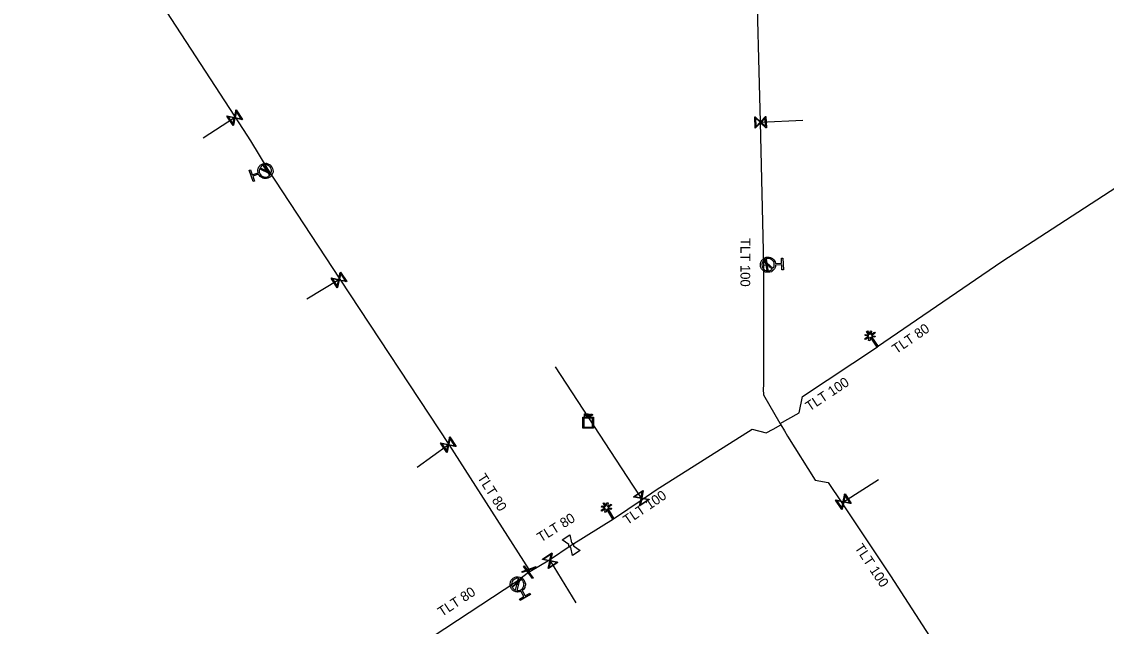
# Model space of a CAD drawing. Extents: x -643842 to -636370, y -1119190 to -1110210.
# Drawn here: x -641283.7 to -641139.4, y -1113899.4 to -1113819 of the extents above; entities that cross this region are included whole.
import ezdxf

# ---------------------------------------------------------------- set-up
doc = ezdxf.new("R2010")
doc.units = 0
for name, color, linetype in [('2', 7, 'Continuous'), ('Default', 7, 'Continuous'), ('Level 16', 7, 'Continuous'), ('Level 18', 7, 'Continuous'), ('Level 20', 7, 'Continuous'), ('Level 21', 7, 'Continuous'), ('Level 23', 7, 'Continuous'), ('Level 28', 7, 'Continuous'), ('Level 33', 7, 'Continuous')]:
    doc.layers.add(name, color=color, linetype=linetype)

msp = doc.modelspace()

# ---------------------------------------------------------------- linework, layer by layer
at = {"layer": '2'}
for points in [[(-641171, -1113860.64), (-641171.3, -1113860.19), (-641171.17, -1113860.1), (-641170.87, -1113860.55), (-641170.78, -1113860.08), (-641170.63, -1113860.11), (-641170.72, -1113860.57), (-641170.24, -1113860.25), (-641170.15, -1113860.37), (-641170.64, -1113860.71), (-641170.17, -1113860.79), (-641170.2, -1113860.94), (-641170.65, -1113860.86), (-641169.76, -1113862.17), (-641169.89, -1113862.26), (-641170.79, -1113860.94), (-641170.87, -1113861.41), (-641171.02, -1113861.38), (-641170.94, -1113860.91), (-641171.42, -1113861.24), (-641171.51, -1113861.11), (-641171.03, -1113860.79), (-641171.49, -1113860.7), (-641171.46, -1113860.55), (-641171, -1113860.64)], [(-641206.06, -1113883.47), (-641206.34, -1113883.01), (-641206.21, -1113882.93), (-641205.92, -1113883.39), (-641205.82, -1113882.93), (-641205.67, -1113882.97), (-641205.77, -1113883.42), (-641205.28, -1113883.12), (-641205.2, -1113883.25), (-641205.7, -1113883.56), (-641205.24, -1113883.67), (-641205.27, -1113883.82), (-641205.72, -1113883.71), (-641204.89, -1113885.06), (-641205.02, -1113885.14), (-641205.86, -1113883.79), (-641205.97, -1113884.25), (-641206.12, -1113884.21), (-641206.01, -1113883.75), (-641206.51, -1113884.06), (-641206.59, -1113883.93), (-641206.1, -1113883.62), (-641206.55, -1113883.52), (-641206.52, -1113883.36), (-641206.06, -1113883.47)]]:
    msp.add_lwpolyline(points, dxfattribs=at)
at = {"layer": 'Default'}
for points in [[(-641252.22, -1113839.06), (-641252.31, -1113838.71), (-641252.15, -1113838.38), (-641251.97, -1113838.01), (-641251.58, -1113837.88), (-641251.19, -1113837.74), (-641250.82, -1113837.92), (-641250.44, -1113838.1), (-641250.31, -1113838.49), (-641250.17, -1113838.88), (-641250.35, -1113839.25), (-641250.53, -1113839.63), (-641250.92, -1113839.76), (-641251.31, -1113839.9), (-641251.68, -1113839.72), (-641252.02, -1113839.57), (-641252.16, -1113839.24)], [(-641252.02, -1113838.55), (-641252.12, -1113838.81), (-641252.02, -1113839.09), (-641251.91, -1113839.41), (-641251.6, -1113839.56), (-641251.3, -1113839.7), (-641250.98, -1113839.59), (-641250.71, -1113839.49), (-641250.56, -1113839.25)], [(-641250.48, -1113839.09), (-641250.39, -1113838.83), (-641250.48, -1113838.55), (-641250.6, -1113838.24), (-641250.9, -1113838.09), (-641251.2, -1113837.94), (-641251.52, -1113838.06), (-641251.79, -1113838.15), (-641251.94, -1113838.39)], [(-641183.4, -1113851.33), (-641183.41, -1113851.69), (-641183.66, -1113851.96), (-641183.93, -1113852.27), (-641184.35, -1113852.29), (-641184.76, -1113852.31), (-641185.07, -1113852.03), (-641185.38, -1113851.76), (-641185.4, -1113851.34), (-641185.42, -1113850.93), (-641185.14, -1113850.62), (-641184.87, -1113850.31), (-641184.45, -1113850.29), (-641184.04, -1113850.27), (-641183.73, -1113850.54), (-641183.46, -1113850.79), (-641183.41, -1113851.15)], [(-641185.06, -1113850.82), (-641185.22, -1113851.04), (-641185.21, -1113851.33), (-641185.19, -1113851.67), (-641184.94, -1113851.89), (-641184.69, -1113852.12), (-641184.36, -1113852.1), (-641184.07, -1113852.08), (-641183.86, -1113851.9)], [(-641183.74, -1113851.76), (-641183.57, -1113851.54), (-641183.59, -1113851.25), (-641183.6, -1113850.91), (-641183.85, -1113850.68), (-641184.1, -1113850.46), (-641184.44, -1113850.48), (-641184.73, -1113850.49), (-641184.94, -1113850.68)], [(-641208.7, -1113871.14), (-641208.66, -1113871.14), (-641208.64, -1113871.15), (-641208.62, -1113871.15), (-641208.6, -1113871.17), (-641208.58, -1113871.18), (-641208.57, -1113871.2), (-641208.56, -1113871.22), (-641208.56, -1113871.25), (-641208.56, -1113871.3), (-641208.59, -1113871.33), (-641208.62, -1113871.36), (-641208.69, -1113871.36)], [(-641208.69, -1113871.32), (-641208.65, -1113871.32), (-641208.63, -1113871.3), (-641208.61, -1113871.28), (-641208.61, -1113871.25), (-641208.61, -1113871.23), (-641208.62, -1113871.21), (-641208.63, -1113871.2), (-641208.65, -1113871.19), (-641208.66, -1113871.19), (-641208.7, -1113871.19)], [(-641208.31, -1113871.43), (-641208.33, -1113871.4), (-641208.34, -1113871.38), (-641208.35, -1113871.36), (-641208.36, -1113871.36), (-641208.37, -1113871.35), (-641208.39, -1113871.35), (-641208.39, -1113871.34), (-641208.41, -1113871.34)], [(-641208.37, -1113871.3), (-641208.33, -1113871.3), (-641208.31, -1113871.3), (-641208.3, -1113871.29), (-641208.29, -1113871.28), (-641208.28, -1113871.26), (-641208.28, -1113871.24), (-641208.28, -1113871.22), (-641208.3, -1113871.2), (-641208.31, -1113871.19), (-641208.35, -1113871.19)], [(-641208.36, -1113871.14), (-641208.31, -1113871.14), (-641208.28, -1113871.15), (-641208.26, -1113871.16), (-641208.24, -1113871.19), (-641208.23, -1113871.21), (-641208.23, -1113871.24), (-641208.23, -1113871.28), (-641208.25, -1113871.31), (-641208.28, -1113871.33), (-641208.33, -1113871.34), (-641208.31, -1113871.35), (-641208.3, -1113871.36), (-641208.28, -1113871.38), (-641208.26, -1113871.41)], [(-641207.9, -1113871.15), (-641207.86, -1113871.15), (-641207.84, -1113871.15), (-641207.82, -1113871.15), (-641207.8, -1113871.17), (-641207.78, -1113871.18), (-641207.77, -1113871.2), (-641207.76, -1113871.22), (-641207.76, -1113871.25), (-641207.76, -1113871.3), (-641207.79, -1113871.33), (-641207.82, -1113871.36), (-641207.89, -1113871.36)], [(-641207.89, -1113871.32), (-641207.85, -1113871.32), (-641207.83, -1113871.3), (-641207.81, -1113871.28), (-641207.81, -1113871.25), (-641207.81, -1113871.23), (-641207.82, -1113871.21), (-641207.83, -1113871.2), (-641207.85, -1113871.19), (-641207.86, -1113871.19), (-641207.89, -1113871.19)], [(-641210.63, -1113888.89), (-641210.68, -1113888.88), (-641210.73, -1113888.86), (-641210.8, -1113888.82), (-641210.85, -1113888.75), (-641210.9, -1113888.69), (-641210.9, -1113888.6), (-641210.91, -1113888.55), (-641210.89, -1113888.5)], [(-641210.55, -1113888.27), (-641210.5, -1113888.27), (-641210.45, -1113888.3), (-641210.38, -1113888.34), (-641210.33, -1113888.41), (-641210.28, -1113888.47), (-641210.28, -1113888.56), (-641210.27, -1113888.61), (-641210.29, -1113888.66)], [(-641217.27, -1113894.71), (-641217.6, -1113894.86), (-641217.95, -1113894.77), (-641218.35, -1113894.66), (-641218.56, -1113894.3), (-641218.76, -1113893.94), (-641218.66, -1113893.54), (-641218.55, -1113893.14), (-641218.19, -1113892.93), (-641217.83, -1113892.73), (-641217.43, -1113892.83), (-641217.03, -1113892.94), (-641216.83, -1113893.3), (-641216.62, -1113893.66), (-641216.72, -1113894.06), (-641216.81, -1113894.41), (-641217.11, -1113894.62)], [(-641217.57, -1113892.99), (-641217.84, -1113892.95), (-641218.09, -1113893.1), (-641218.38, -1113893.27), (-641218.47, -1113893.59), (-641218.56, -1113893.92), (-641218.39, -1113894.21), (-641218.25, -1113894.46), (-641217.99, -1113894.56)], [(-641217.81, -1113894.61), (-641217.53, -1113894.65), (-641217.28, -1113894.5), (-641216.99, -1113894.33), (-641216.9, -1113894.01), (-641216.81, -1113893.69), (-641216.98, -1113893.39), (-641217.13, -1113893.14), (-641217.39, -1113893.04)]]:
    msp.add_open_spline(points, degree=3, dxfattribs=at)
at = {"layer": 'Level 16'}
for points in [[(-641255.12, -1113830.71), (-641254.3, -1113831.97), (-641254.36, -1113832.01), (-641254.48, -1113831.98), (-641255.3, -1113831.8), (-641255.51, -1113832.75), (-641255.56, -1113832.79), (-641256.38, -1113831.53), (-641256.32, -1113831.49), (-641255.37, -1113831.7), (-641255.2, -1113830.88), (-641255.17, -1113830.75), (-641255.12, -1113830.71)], [(-641255.57, -1113832.61), (-641255.39, -1113831.78), (-641256.21, -1113831.61), (-641255.57, -1113832.61)], [(-641255.11, -1113830.9), (-641255.29, -1113831.72), (-641254.47, -1113831.89), (-641255.11, -1113830.9)], [(-641186.12, -1113833.12), (-641186.17, -1113831.62), (-641186.1, -1113831.62), (-641186.01, -1113831.71), (-641185.4, -1113832.28), (-641184.73, -1113831.57), (-641184.67, -1113831.57), (-641184.62, -1113833.07), (-641184.69, -1113833.07), (-641185.39, -1113832.41), (-641185.97, -1113833.02), (-641186.06, -1113833.11), (-641186.12, -1113833.12)], [(-641186.03, -1113832.96), (-641185.46, -1113832.35), (-641186.07, -1113831.77), (-641186.03, -1113832.96)], [(-641184.76, -1113831.73), (-641185.33, -1113832.34), (-641184.72, -1113832.92), (-641184.76, -1113831.73)], [(-641251.43, -1113838.1), (-641250.6, -1113839.35), (-641250.67, -1113839.4), (-641251.51, -1113838.15), (-641251.43, -1113838.1)], [(-641184.66, -1113850.55), (-641184.42, -1113852.03), (-641184.52, -1113852.05), (-641184.76, -1113850.57), (-641184.66, -1113850.55)], [(-641241.25, -1113852.27), (-641240.43, -1113853.53), (-641240.49, -1113853.57), (-641240.61, -1113853.54), (-641241.43, -1113853.36), (-641241.64, -1113854.31), (-641241.69, -1113854.35), (-641242.51, -1113853.09), (-641242.45, -1113853.05), (-641241.5, -1113853.26), (-641241.33, -1113852.44), (-641241.3, -1113852.31), (-641241.25, -1113852.27)], [(-641241.7, -1113854.17), (-641241.52, -1113853.34), (-641242.34, -1113853.17), (-641241.7, -1113854.17)], [(-641241.24, -1113852.46), (-641241.42, -1113853.28), (-641240.6, -1113853.45), (-641241.24, -1113852.46)], [(-641226.71, -1113874.19), (-641225.88, -1113875.44), (-641225.94, -1113875.48), (-641226.06, -1113875.45), (-641226.88, -1113875.28), (-641227.08, -1113876.23), (-641227.13, -1113876.27), (-641227.96, -1113875.01), (-641227.9, -1113874.98), (-641226.95, -1113875.18), (-641226.78, -1113874.35), (-641226.76, -1113874.23), (-641226.71, -1113874.19)], [(-641226.7, -1113874.37), (-641226.87, -1113875.2), (-641226.05, -1113875.36), (-641226.7, -1113874.37)], [(-641227.14, -1113876.09), (-641226.97, -1113875.26), (-641227.79, -1113875.09), (-641227.14, -1113876.09)], [(-641200.2, -1113882.52), (-641201.43, -1113883.37), (-641201.47, -1113883.32), (-641201.44, -1113883.19), (-641201.29, -1113882.37), (-641202.25, -1113882.19), (-641202.28, -1113882.14), (-641201.05, -1113881.29), (-641201.01, -1113881.34), (-641201.19, -1113882.3), (-641200.36, -1113882.45), (-641200.23, -1113882.47), (-641200.2, -1113882.52)], [(-641202.1, -1113882.13), (-641201.28, -1113882.28), (-641201.12, -1113881.45), (-641202.1, -1113882.13)], [(-641174.16, -1113881.77), (-641173.33, -1113883.02), (-641173.38, -1113883.06), (-641173.51, -1113883.03), (-641174.33, -1113882.86), (-641174.52, -1113883.81), (-641174.58, -1113883.85), (-641175.41, -1113882.6), (-641175.35, -1113882.56), (-641174.4, -1113882.76), (-641174.24, -1113881.93), (-641174.22, -1113881.81), (-641174.16, -1113881.77)], [(-641174.15, -1113881.95), (-641174.32, -1113882.78), (-641173.5, -1113882.94), (-641174.15, -1113881.95)], [(-641200.38, -1113882.54), (-641201.2, -1113882.38), (-641201.36, -1113883.21), (-641200.38, -1113882.54)], [(-641174.59, -1113883.67), (-641174.42, -1113882.84), (-641175.24, -1113882.68), (-641174.59, -1113883.67)], [(-641212.34, -1113890.89), (-641213.61, -1113891.7), (-641213.65, -1113891.64), (-641213.61, -1113891.52), (-641213.43, -1113890.69), (-641214.38, -1113890.49), (-641214.41, -1113890.43), (-641213.15, -1113889.62), (-641213.11, -1113889.68), (-641213.33, -1113890.63), (-641212.51, -1113890.81), (-641212.38, -1113890.83), (-641212.34, -1113890.89)], [(-641214.24, -1113890.43), (-641213.41, -1113890.61), (-641213.23, -1113889.79), (-641214.24, -1113890.43)], [(-641212.53, -1113890.9), (-641213.35, -1113890.71), (-641213.53, -1113891.53), (-641212.53, -1113890.9)], [(-641215.2, -1113891.53), (-641217.08, -1113892.21), (-641217.12, -1113892.09), (-641215.24, -1113891.41), (-641215.2, -1113891.53)], [(-641216.83, -1113891.35), (-641215.63, -1113892.95), (-641215.73, -1113893.03), (-641216.93, -1113891.43), (-641216.83, -1113891.35)], [(-641217.2, -1113893.16), (-641218.34, -1113894.13), (-641218.4, -1113894.06), (-641217.26, -1113893.09), (-641217.2, -1113893.16)]]:
    msp.add_lwpolyline(points, dxfattribs=at)
at = {"layer": 'Level 18'}
for points in [[(-641207.61, -1113871.57), (-641207.61, -1113873.02), (-641209.03, -1113873.02), (-641209.03, -1113871.57), (-641207.61, -1113871.57)], [(-641208.91, -1113871.69), (-641208.91, -1113872.9), (-641207.73, -1113872.9), (-641207.73, -1113871.69), (-641208.91, -1113871.69)], [(-641208.83, -1113871.5), (-641208.83, -1113871.14), (-641208.7, -1113871.14)], [(-641208.69, -1113871.36), (-641208.79, -1113871.36), (-641208.79, -1113871.5), (-641208.83, -1113871.5)], [(-641208.7, -1113871.19), (-641208.79, -1113871.19), (-641208.79, -1113871.32)], [(-641208.79, -1113871.32), (-641208.69, -1113871.32)], [(-641208.51, -1113871.5), (-641208.51, -1113871.14), (-641208.36, -1113871.14)], [(-641208.41, -1113871.34), (-641208.47, -1113871.34), (-641208.47, -1113871.5), (-641208.51, -1113871.5)], [(-641208.35, -1113871.19), (-641208.47, -1113871.19), (-641208.47, -1113871.3)], [(-641208.47, -1113871.3), (-641208.37, -1113871.3)], [(-641208.26, -1113871.41), (-641208.2, -1113871.5), (-641208.26, -1113871.5), (-641208.31, -1113871.43)], [(-641208.15, -1113871.51), (-641208.15, -1113871.15), (-641208.1, -1113871.15), (-641208.1, -1113871.51), (-641208.15, -1113871.51)], [(-641208.03, -1113871.51), (-641208.03, -1113871.15), (-641207.9, -1113871.15)], [(-641207.89, -1113871.36), (-641207.99, -1113871.36), (-641207.99, -1113871.51), (-641208.03, -1113871.51)], [(-641207.89, -1113871.19), (-641207.99, -1113871.19), (-641207.99, -1113871.32)], [(-641207.99, -1113871.32), (-641207.89, -1113871.32)]]:
    msp.add_lwpolyline(points, dxfattribs=at)
at = {"layer": 'Level 21'}
for points in [[(-641216.06, -1113892.09), (-641216.16, -1113891.81), (-641226.82, -1113875.19), (-641241.32, -1113853.22), (-641250.9, -1113838.65), (-641253.17, -1113834.83), (-641255.24, -1113831.69), (-641255.33, -1113831.54), (-641268.92, -1113810.64), (-641278.76, -1113795.97), (-641281.71, -1113791.42), (-641283.91, -1113788.2), (-641293.16, -1113774.18), (-641293.19, -1113774.08)], [(-641185.02, -1113867.79), (-641184.98, -1113867.3), (-641184.96, -1113851.36), (-641185.4, -1113832.34), (-641185.4, -1113832.33), (-641185.97, -1113810.29), (-641185.98, -1113809.81), (-641186.03, -1113808.23), (-641186.41, -1113796.46), (-641186.8, -1113787.25), (-641186.96, -1113783.56)], [(-641102.22, -1113817.64), (-641105.87, -1113819.99), (-641120.67, -1113829.66), (-641122.65, -1113831.09), (-641127.28, -1113834), (-641129.16, -1113835.21), (-641137.26, -1113840.51), (-641153.3, -1113850.9), (-641169.83, -1113862.21)], [(-641181.76, -1113871.84), (-641180.26, -1113871), (-641179.81, -1113868.83), (-641169.83, -1113862.21)], [(-641182.8, -1113872.42), (-641184.98, -1113868.64), (-641185.02, -1113867.79)], [(-641182.8, -1113872.42), (-641181.76, -1113871.84)], [(-641204.96, -1113885.1), (-641201.12, -1113882.5), (-641199.29, -1113881.24), (-641186.52, -1113873.16), (-641184.65, -1113873.66), (-641183.72, -1113873.15)], [(-641183.72, -1113873.15), (-641182.7, -1113872.59)], [(-641182.8, -1113872.42), (-641182.7, -1113872.59)], [(-641182.7, -1113872.59), (-641182.21, -1113873.4), (-641181.82, -1113874.08), (-641178.11, -1113879.96), (-641176.39, -1113880.24), (-641174.58, -1113882.95), (-641174.58, -1113882.96), (-641168.12, -1113892.65), (-641160.56, -1113904.3), (-641154.62, -1113913.32), (-641154.39, -1113913.66), (-641154.38, -1113913.67), (-641147.38, -1113923.99), (-641147.37, -1113924), (-641146.1, -1113925.87), (-641137.66, -1113938.43), (-641135.2, -1113938.66), (-641134.93, -1113939.02), (-641134.75, -1113939.25)], [(-641305.12, -1113950.42), (-641301.04, -1113947.58), (-641294.42, -1113943.59), (-641288.48, -1113939.73), (-641282.19, -1113935.66), (-641270.47, -1113927.7), (-641261.45, -1113921.9), (-641259.4, -1113920.62), (-641251.96, -1113915.97), (-641235.16, -1113904.75), (-641217.95, -1113893.44), (-641216.28, -1113892.19), (-641216.06, -1113892.09), (-641213.47, -1113890.51), (-641210.59, -1113888.58), (-641204.96, -1113885.1)]]:
    msp.add_lwpolyline(points, dxfattribs=at)
at = {"layer": 'Level 23'}
for points in [[(-641255.24, -1113831.69), (-641255.34, -1113831.75), (-641259.51, -1113834.48)], [(-641185.4, -1113832.33), (-641179.75, -1113832.06)], [(-641250.9, -1113838.65), (-641251.05, -1113838.75), (-641251.25, -1113838.82)], [(-641184.96, -1113851.36), (-641184.59, -1113851.3), (-641184.4, -1113851.29)], [(-641241.32, -1113853.22), (-641241.47, -1113853.31), (-641245.73, -1113855.86)], [(-641201.12, -1113882.5), (-641201.24, -1113882.33), (-641202.4, -1113880.62), (-641212.67, -1113864.88)], [(-641226.82, -1113875.19), (-641226.92, -1113875.23), (-641231.08, -1113878.27)], [(-641174.58, -1113882.95), (-641174.37, -1113882.81), (-641169.72, -1113879.86)], [(-641213.47, -1113890.51), (-641213.38, -1113890.66), (-641209.98, -1113896.27)], [(-641217.95, -1113893.44), (-641217.8, -1113893.61), (-641217.69, -1113893.8)]]:
    msp.add_lwpolyline(points, dxfattribs=at)
at = {"layer": 'Level 28'}
for points in [[(-641211.8, -1113887.89), (-641210.77, -1113887.19), (-641210.55, -1113888.27)], [(-641210.89, -1113888.5), (-641211.8, -1113887.89)], [(-641210.29, -1113888.66), (-641209.38, -1113889.27), (-641210.41, -1113889.97), (-641210.63, -1113888.89)]]:
    msp.add_lwpolyline(points, dxfattribs=at)
at = {"layer": 'Level 33'}
for points in [[(-641252.16, -1113839.24), (-641252.93, -1113839.51), (-641252.71, -1113840.16), (-641252.88, -1113840.22), (-641253.4, -1113838.74), (-641253.22, -1113838.68), (-641253, -1113839.33), (-641252.22, -1113839.06)], [(-641250.56, -1113839.25), (-641252.02, -1113838.55)], [(-641251.94, -1113838.39), (-641250.48, -1113839.09)], [(-641183.41, -1113851.15), (-641182.59, -1113851.1), (-641182.63, -1113850.41), (-641182.44, -1113850.4), (-641182.36, -1113851.97), (-641182.55, -1113851.97), (-641182.58, -1113851.29), (-641183.4, -1113851.33)], [(-641183.86, -1113851.9), (-641185.06, -1113850.82)], [(-641184.94, -1113850.68), (-641183.74, -1113851.76)], [(-641217.99, -1113894.56), (-641217.57, -1113892.99)], [(-641217.39, -1113893.04), (-641217.81, -1113894.61)], [(-641217.11, -1113894.62), (-641216.7, -1113895.33), (-641216.1, -1113894.98), (-641216.01, -1113895.14), (-641217.36, -1113895.92), (-641217.46, -1113895.76), (-641216.86, -1113895.42), (-641217.27, -1113894.71)]]:
    msp.add_lwpolyline(points, dxfattribs=at)

# ---------------------------------------------------------------- texts
at = {"layer": 'Level 20'}
for s, rotation, p in [('TLT 100', 269.9281, (-641188.06, -1113847.74)), ('TLT 80', 34.3933, (-641167.34, -1113863.2)), ('TLT 100', 33.5388, (-641178.88, -1113870.82)), ('TLT 80', 302.676, (-641223.12, -1113879.58)), ('TLT 100', 34.4723, (-641203.11, -1113885.93)), ('TLT 80', 31.7209, (-641214.61, -1113888.23)), ('TLT 100', 303.6805, (-641172.93, -1113888.93)), ('TLT 80', 33.302, (-641227.78, -1113898.14))]:
    msp.add_text(s, height=1.3, rotation=rotation, dxfattribs=at).set_placement(p)

doc.saveas('drawing.dxf')
